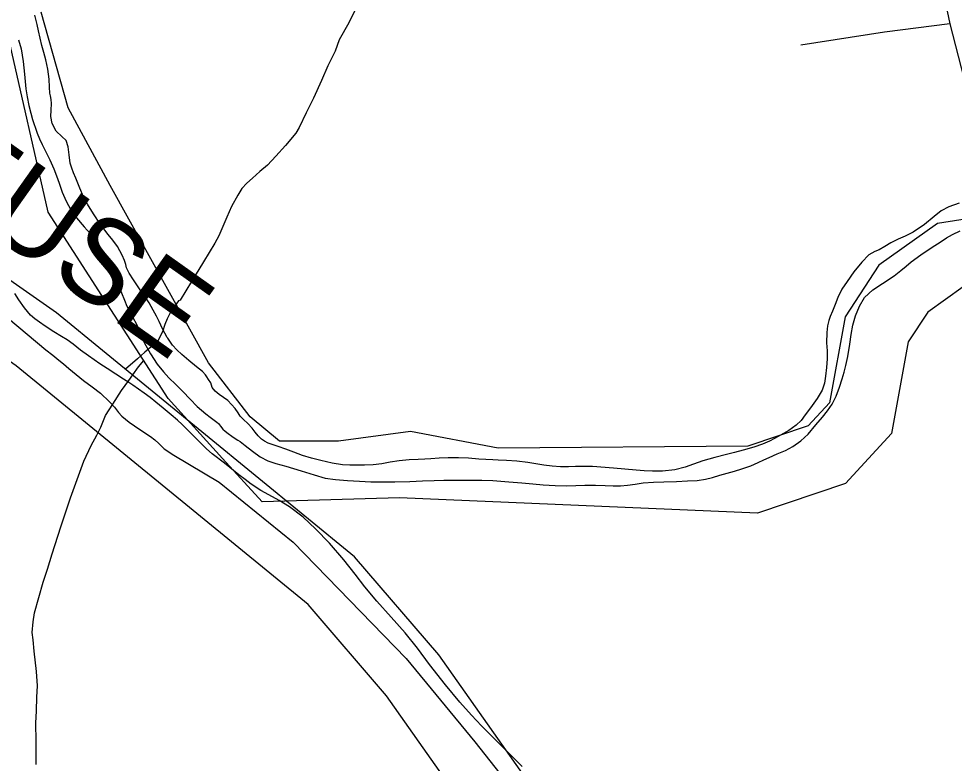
# Model space of a CAD drawing. Extents: x 2169602 to 2449496, y 721995 to 810662.
# Drawn here: x 2403865 to 2406174, y 774064 to 775901 of the extents above; entities that cross this region are included whole.
import ezdxf

# ---------------------------------------------------------------- set-up
doc = ezdxf.new("R2010")
doc.units = 0
doc.layers.add('Default', color=7, linetype='Continuous')

msp = doc.modelspace()

# ---------------------------------------------------------------- linework, layer by layer
at = {"layer": 'Default'}
for points in [[(2406060.4, 777252.2), (2406051.3, 777167), (2406028.1, 777039.3), (2406006.8, 776889.5), (2406004.2, 776804.4), (2406008.1, 776750.2), (2406028.1, 776657.2), (2406042.3, 776557.9), (2406060.4, 776462.3), (2406092, 776355.2), (2406101, 776304.9), (2406112.6, 776208.1), (2406132.7, 776081.6), (2406150.7, 775947.4), (2406163, 775888)], [(2406145.1, 772421.4), (2405909.7, 772825.6), (2405859.6, 772865.4), (2405579.3, 773372.5), (2404902.5, 774331.4), (2404694.3, 774573.5), (2403958.2, 775175.4), (2403518.8, 775482.3), (2403321.2, 775540.6), (2403116.9, 775508.6), (2402972.6, 775405.6), (2402889, 775278.5), (2402850.3, 775066.4), (2402797.7, 775009.2), (2402649, 774958.9), (2402032.8, 774954.5), (2401816.7, 774995), (2401639, 774971.7), (2401493.4, 774971.7), (2401420.7, 775031.6), (2401317.9, 775164.3), (2401075.2, 775602.4), (2400971.2, 775793.6), (2400904.8, 776030)], [(2406002, 772341.2), (2405783.5, 772716.4), (2405731.9, 772757.4), (2405440.1, 773285.3), (2404773, 774230.4), (2404579.3, 774455.6), (2403859.2, 775044.5), (2403446.8, 775332.5), (2403310.2, 775372.8), (2403180.7, 775352.5), (2403092.8, 775289.8), (2403044.4, 775216.2), (2403003.1, 774990.3), (2402890.1, 774867.2), (2402672.5, 774793.7), (2401788.9, 774832), (2401450.6, 774821.8), (2401352.2, 774928.8), (2401218.4, 775076.7), (2400922.4, 775536.7), (2400824.3, 775967.5)], [(2404211.7, 775153.6), (2404205.7, 775166.6), (2404197.5, 775182.2), (2404187, 775199.9), (2404177.2, 775214.9), (2404168.5, 775227.1), (2404159.7, 775239.5), (2404148.2, 775256.2), (2404137.7, 775273.2), (2404131.5, 775286.6), (2404129.5, 775294.3), (2404126.5, 775304.7), (2404121, 775317.4), (2404108.7, 775338.9), (2404097.2, 775354.4), (2404085.7, 775368.6), (2404067.5, 775393), (2404049.5, 775419.5), (2404034.7, 775443.2), (2404025.5, 775461.2), (2404016.2, 775482.6), (2404006.2, 775507.2), (2404000.7, 775520.6), (2403996, 775532.4), (2403992.7, 775544.7), (2403990.2, 775564.9), (2403987.7, 775584.9), (2403982.2, 775599.9), (2403971.5, 775610.5), (2403958, 775623.4), (2403947.5, 775641.9), (2403944.5, 775659.8), (2403945.5, 775675.2), (2403946, 775691.8), (2403945, 775701.6), (2403943.5, 775710.7), (2403942.5, 775717.4), (2403941.7, 775731.6), (2403940.7, 775751.6), (2403937.5, 775776.5), (2403932.5, 775799.6), (2403927.5, 775817.3), (2403922.5, 775834.8), (2403918, 775852.7), (2403914, 775870.9), (2403910.7, 775886), (2403908.5, 775896.3), (2403905.5, 775909.1)], [(2404211.7, 775153.6), (2404205.7, 775166.6), (2404197.5, 775182.2), (2404187, 775199.9), (2404177.2, 775214.9), (2404168.5, 775227.1), (2404159.7, 775239.5), (2404148.2, 775256.2), (2404137.7, 775273.2), (2404131.5, 775286.6), (2404129.5, 775294.3), (2404126.5, 775304.7), (2404121, 775317.4), (2404108.7, 775338.9), (2404097.2, 775354.4), (2404085.7, 775368.6), (2404067.5, 775393), (2404049.5, 775419.5), (2404034.7, 775443.2), (2404025.5, 775461.2), (2404016.2, 775482.6), (2404006.2, 775507.2), (2404000.7, 775520.6), (2403996, 775532.4), (2403992.7, 775544.7), (2403990.2, 775564.9), (2403987.7, 775584.9), (2403982.2, 775599.9), (2403971.5, 775610.5), (2403958, 775623.4), (2403947.5, 775641.9), (2403944.5, 775659.8), (2403945.5, 775675.2), (2403946, 775691.8), (2403945, 775701.6), (2403943.5, 775710.7), (2403942.5, 775717.4), (2403941.7, 775731.6), (2403940.7, 775751.6), (2403937.5, 775776.5), (2403932.5, 775799.6), (2403927.5, 775817.3), (2403922.5, 775834.8), (2403918, 775852.7), (2403914, 775870.9), (2403910.7, 775886), (2403908.5, 775896.3), (2403905.5, 775909.1)], [(2409161, 772308.5), (2408925.5, 772712.8), (2408875.4, 772752.6), (2408595.1, 773259.7), (2407918.3, 774218.5), (2407710.1, 774460.6), (2406974, 775062.6), (2406534.7, 775369.4), (2406337, 775427.8), (2406132.7, 775395.7), (2405988.4, 775292.7), (2405904.8, 775165.6), (2405866.1, 774953.6), (2405813.5, 774896.3), (2405664.8, 774846.1), (2405048.7, 774841.7), (2404832.6, 774882.2), (2404654.8, 774858.8), (2404509.3, 774858.8), (2404436.5, 774918.8), (2404333.7, 775051.5), (2404091.1, 775489.6), (2403987, 775680.8), (2403920.6, 775917.1)], [(2404693.8, 775918.9), (2404679.6, 775890.6), (2404656, 775848.8), (2404646, 775820.7), (2404628.3, 775784.4), (2404612.6, 775748.3), (2404593.1, 775704.5), (2404575, 775668.4), (2404557.6, 775632.1), (2404549.2, 775618.3), (2404523.4, 775588.1), (2404499.6, 775561.7), (2404479.7, 775539.6), (2404460, 775523.5), (2404442, 775507.5), (2404428, 775495.4), (2404415.9, 775481.5), (2404406.1, 775465.5), (2404390.5, 775437.5), (2404378.8, 775411.2), (2404358.9, 775365.2), (2404349.1, 775347.2), (2404321.4, 775301.1), (2404291.6, 775252.8), (2404263.6, 775206.8), (2404259.9, 775204.5), (2404239.8, 775176.7), (2404232, 775160.4), (2404225.8, 775146.4), (2404220.3, 775128.6), (2404208.6, 775106.4), (2404196.5, 775094.5), (2404176.8, 775078.4), (2404158.8, 775062), (2404128.7, 775036)], [(2406163, 775888), (2406001.7, 775867.4), (2405795.1, 775835.1)], [(2406163, 775888), (2406197.8, 775753.8)], [(2409017.8, 772228.4), (2408799.3, 772603.5), (2408747.7, 772644.5), (2408455.9, 773172.5), (2407788.9, 774117.5), (2407595.2, 774342.7), (2406875, 774931.7), (2406462.6, 775219.7), (2406326, 775260), (2406196.5, 775239.7), (2406108.7, 775177), (2406060.2, 775103.4), (2406019, 774877.5), (2405905.9, 774754.4), (2405688.3, 774680.8), (2404804.7, 774719.2), (2404466.4, 774709), (2404368, 774816), (2404234.3, 774963.9), (2403938.3, 775423.9), (2403840.1, 775854.6)], [(2403865.1, 775848.8), (2403871.2, 775826), (2403876.3, 775795.2), (2403879.8, 775763.8), (2403881.1, 775745.4), (2403882.7, 775727.6), (2403885.8, 775707.8), (2403890.5, 775686.6), (2403895.4, 775667.5), (2403899.7, 775651.8), (2403902.6, 775642.1), (2403906.5, 775630.5), (2403910.8, 775618.7), (2403916.7, 775604.4), (2403923.5, 775590.8), (2403930.7, 775575.9), (2403942, 775552.3), (2403951.8, 775530.6), (2403958.8, 775512.8), (2403964.9, 775494.8), (2403972.9, 775472.8), (2403982.1, 775450.8), (2403994, 775429.3), (2404008.2, 775409.6), (2404026.6, 775387.7), (2404034.4, 775379), (2404041.4, 775371.5), (2404046.3, 775367.4), (2404054.3, 775355.7), (2404063.6, 775334.2), (2404073.8, 775310.6), (2404085.9, 775287.4), (2404098.4, 775267.2), (2404110.5, 775244.7), (2404118.9, 775224.9), (2404126.3, 775206.2), (2404132.2, 775191.9), (2404138.8, 775179.7), (2404147.2, 775164.1)], [(2406186.2, 775446), (2406160.5, 775436.4), (2406142, 775426.9), (2406124.2, 775412.7), (2406100.7, 775393.2), (2406072.5, 775373.8), (2406053.2, 775364.2), (2406036, 775356.9), (2406018, 775348.2), (2406002.7, 775339.2), (2405988.5, 775330.8), (2405978.2, 775326.2), (2405963.7, 775318.1), (2405945.7, 775300.4), (2405926.5, 775276.3), (2405909.5, 775252.9), (2405897, 775233.6), (2405886.7, 775212.8), (2405880, 775196), (2405873.7, 775179.3), (2405868.2, 775166.1), (2405864.7, 775156.1), (2405861.7, 775143)], [(2406186.2, 775446), (2406160.5, 775436.4), (2406142, 775426.9), (2406124.2, 775412.7), (2406100.7, 775393.2), (2406072.5, 775373.8), (2406053.2, 775364.2), (2406036, 775356.9), (2406018, 775348.2), (2406002.7, 775339.2), (2405988.5, 775330.8), (2405978.2, 775326.2), (2405963.7, 775318.1), (2405945.7, 775300.4), (2405926.5, 775276.3), (2405909.5, 775252.9), (2405897, 775233.6), (2405886.7, 775212.8), (2405880, 775196), (2405873.7, 775179.3), (2405868.2, 775166.1), (2405864.7, 775156.1), (2405861.7, 775143)], [(2405952.9, 775212.8), (2405972.8, 775231.7), (2405997, 775247.6), (2406025.7, 775266.8), (2406041.9, 775279.4), (2406055.2, 775290.6), (2406067.7, 775301.1), (2406091.5, 775318.3), (2406117.1, 775335.2), (2406141.5, 775351), (2406154.7, 775359.9), (2406169.4, 775368.6), (2406188.7, 775377.4)], [(2404667.9, 774566.4), (2404631.9, 774606.8), (2404597.4, 774642.6), (2404567.7, 774671.1), (2404533.4, 774696.8), (2404507.7, 774712.4), (2404482.4, 774726.6), (2404462.7, 774737.1), (2404438.7, 774752.6), (2404423.9, 774764), (2404408.9, 774775.8), (2404372.9, 774804.3), (2404342.7, 774827.8), (2404328.9, 774840.1), (2404310.9, 774857.8), (2404286.2, 774882.3), (2404268.4, 774900.1), (2404257.4, 774910.3), (2404241.7, 774924), (2404221.7, 774940.4), (2404203.9, 774954.8), (2404189.9, 774966), (2404174.9, 774977.2), (2404160.7, 774987.3), (2404146.9, 774996.8), (2404136.9, 775003.6), (2404123.9, 775011.9), (2404105.4, 775023.6), (2404083.2, 775037.9), (2404065.4, 775049.5), (2404051.2, 775059.1), (2404037.2, 775069.1), (2404018.2, 775083.4), (2403999.4, 775097.8), (2403985.2, 775108.3), (2403971.2, 775117), (2403952.2, 775128.6), (2403930.4, 775142.6), (2403916.4, 775152), (2403904.7, 775160.4), (2403894.2, 775169.8), (2403879.2, 775187.9), (2403865.7, 775207.6), (2403855.7, 775223.3)], [(2404667.9, 774566.4), (2404631.9, 774606.8), (2404597.4, 774642.6), (2404567.7, 774671.1), (2404533.4, 774696.8), (2404507.7, 774712.4), (2404482.4, 774726.6), (2404462.7, 774737.1), (2404438.7, 774752.6), (2404423.9, 774764), (2404408.9, 774775.8), (2404372.9, 774804.3), (2404342.7, 774827.8), (2404328.9, 774840.1), (2404310.9, 774857.8), (2404286.2, 774882.3), (2404268.4, 774900.1), (2404257.4, 774910.3), (2404241.7, 774924), (2404221.7, 774940.4), (2404203.9, 774954.8), (2404189.9, 774966), (2404174.9, 774977.2), (2404160.7, 774987.3), (2404146.9, 774996.8), (2404136.9, 775003.6), (2404123.9, 775011.9), (2404105.4, 775023.6), (2404083.2, 775037.9), (2404065.4, 775049.5), (2404051.2, 775059.1), (2404037.2, 775069.1), (2404018.2, 775083.4), (2403999.4, 775097.8), (2403985.2, 775108.3), (2403971.2, 775117), (2403952.2, 775128.6), (2403930.4, 775142.6), (2403916.4, 775152), (2403904.7, 775160.4), (2403894.2, 775169.8), (2403879.2, 775187.9), (2403865.7, 775207.6), (2403855.7, 775223.3)], [(2404147.2, 775164.1), (2404155.8, 775147.6), (2404162.2, 775132.5), (2404168.3, 775117.7), (2404174.9, 775102.4), (2404190.5, 775074.5), (2404207.3, 775049), (2404222.5, 775029.3), (2404235.8, 775015.1), (2404252.8, 774998.5), (2404270, 774981.4), (2404288.3, 774962.6), (2404305.9, 774944.6), (2404327.5, 774925.9), (2404337.9, 774917.9), (2404347.5, 774910.8), (2404354.3, 774905.9), (2404358.2, 774902), (2404363.5, 774895.9), (2404369.3, 774888.7), (2404375.2, 774883.1), (2404382.2, 774877.2), (2404391, 774870.7), (2404399.4, 774865.3), (2404406.4, 774860.9), (2404411.5, 774857.9), (2404424.2, 774848), (2404442.1, 774833.7), (2404460.9, 774820), (2404480, 774810), (2404499.7, 774803.3), (2404524.3, 774796.8), (2404562.6, 774785.5), (2404594.8, 774775.3), (2404621.9, 774767.6), (2404646.7, 774763.8), (2404676.5, 774761.6), (2404706.2, 774760.1), (2404734.1, 774758.7), (2404761.8, 774758), (2404793.7, 774758.1), (2404830.2, 774759.3), (2404862, 774760.8), (2404890.5, 774762.1), (2404914.5, 774762.4), (2404966.4, 774762.4), (2404987.3, 774762.5), (2405008.4, 774762.4), (2405035.3, 774761.3), (2405075.1, 774758.7), (2405107.1, 774756.3), (2405134.3, 774753.6), (2405159.8, 774751.2), (2405189.3, 774749.2), (2405218.4, 774748.4), (2405240.1, 774749), (2405262.3, 774750), (2405288.5, 774750.4), (2405312.3, 774749.7), (2405332.2, 774748.5), (2405350.5, 774748.4), (2405368.1, 774750.2), (2405387, 774753), (2405406, 774755.7), (2405431.7, 774757.6), (2405457.7, 774758.2), (2405488.7, 774759.3), (2405516.1, 774760.5), (2405539.3, 774761.8), (2405560.4, 774764.8), (2405577.7, 774769.3), (2405595.9, 774774.7), (2405613.7, 774780.1), (2405631.6, 774784.9), (2405650, 774790.2), (2405671.8, 774798.1), (2405689.8, 774805.8), (2405704.2, 774812.5), (2405717.7, 774818.8), (2405737, 774827.1), (2405757.3, 774835.8), (2405776.1, 774845.6), (2405795.8, 774859.2), (2405813.7, 774876.3), (2405832.9, 774899.1), (2405848.7, 774918), (2405861.7, 774933.7), (2405872.7, 774949.9), (2405882.6, 774969.9), (2405890.8, 774991.7), (2405897.5, 775012.6), (2405902.3, 775028.5), (2405906.8, 775045.6), (2405911.5, 775067.3), (2405916.8, 775097.6), (2405920.1, 775121.7), (2405924.2, 775144.5), (2405930.8, 775168.2), (2405940.4, 775192), (2405952.9, 775212.8)], [(2403840.3, 775161.4), (2403932, 775083.9), (2403949.2, 775070.5), (2403964.2, 775058.7), (2403975.7, 775049.5), (2403989.2, 775037.9), (2404006.8, 775023.2), (2404025.5, 775008.4), (2404046.8, 774992.5), (2404067.3, 774976.7), (2404089.3, 774956), (2404101.4, 774942.2), (2404111.6, 774929.8), (2404119.4, 774920.4), (2404137.9, 774905.2), (2404164.1, 774887.8), (2404190.4, 774870.1), (2404201, 774861.9), (2404210.9, 774853.1), (2404221.3, 774843), (2404224.4, 774840.2), (2404248.4, 774824), (2404359.9, 774757.5), (2404542.8, 774609.9), (2404821.5, 774322.4), (2404990.7, 774116.8), (2405250.3, 773788.8)], [(2405859.2, 775101.5), (2405860.2, 775081.6), (2405860.7, 775061.7), (2405859, 775040.4), (2405856, 775019.1), (2405853.5, 775001.8), (2405848, 774984.2), (2405835.7, 774963.8), (2405819, 774940.7), (2405806.5, 774923.7), (2405796, 774909.9), (2405784, 774897.9), (2405765.5, 774885.1), (2405745.5, 774873.7), (2405730.5, 774865.2), (2405718.5, 774858.7), (2405701.2, 774851.6), (2405679.2, 774844), (2405653, 774836.1), (2405632.2, 774830.6), (2405612.2, 774825.6), (2405583.5, 774818.4), (2405554, 774810.1), (2405530.2, 774801.7), (2405510.2, 774794.3), (2405484.7, 774788.2), (2405454.2, 774784.9), (2405429.5, 774784.5), (2405408.5, 774785.5), (2405389.2, 774787.2), (2405333.2, 774792.4), (2405281.7, 774795.9), (2405239, 774796.4), (2405222.5, 774795.8), (2405202.5, 774795.8), (2405181.7, 774796.8), (2405161.2, 774799.3), (2405141.7, 774802.7), (2405121.5, 774806), (2405094.7, 774809.1), (2405069, 774811.1), (2405048.5, 774812), (2405035.2, 774812.5), (2405018.5, 774813.3), (2405000.7, 774814.4), (2404975.2, 774816.4), (2404951, 774818), (2404925.2, 774818), (2404903.2, 774816.6), (2404882.5, 774814.8), (2404867.5, 774814), (2404851.2, 774813.7), (2404828.5, 774812.7), (2404804.2, 774810.4), (2404782, 774806.7), (2404761.7, 774802.7), (2404740.2, 774800), (2404718.7, 774799.2), (2404698, 774799.4), (2404682.7, 774799.2), (2404664, 774800.4), (2404638.5, 774804.7), (2404611.2, 774810.8), (2404587.5, 774817.1), (2404566, 774823.7), (2404544.5, 774831.2), (2404524.7, 774838.6), (2404505.5, 774845.6), (2404488.5, 774851.1), (2404480.7, 774853.9), (2404472.2, 774858.3), (2404464.2, 774863.9), (2404456, 774872.2), (2404449, 774881.2), (2404441.7, 774890.7), (2404431, 774902.1), (2404420, 774912.4), (2404412.2, 774920.7), (2404406.5, 774928.6), (2404399.2, 774938.9), (2404390.7, 774949.4), (2404381, 774958.7), (2404371, 774966.5), (2404360.2, 774974.2), (2404350.5, 774982.1), (2404342.7, 774991.4), (2404339.5, 775002.6), (2404333.7, 775010.7), (2404329.2, 775017.6), (2404326.5, 775022.1), (2404318.7, 775030.4), (2404304.2, 775042), (2404285.2, 775057.3), (2404268, 775072.1), (2404255.2, 775083.6), (2404244.7, 775095.7), (2404233.5, 775112.5), (2404232, 775114.7), (2404220.5, 775135.7), (2404211.7, 775153.6)], [(2405859.2, 775101.5), (2405860.2, 775081.6), (2405860.7, 775061.7), (2405859, 775040.4), (2405856, 775019.1), (2405853.5, 775001.8), (2405848, 774984.2), (2405835.7, 774963.8), (2405819, 774940.7), (2405806.5, 774923.7), (2405796, 774909.9), (2405784, 774897.9), (2405765.5, 774885.1), (2405745.5, 774873.7), (2405730.5, 774865.2), (2405718.5, 774858.7), (2405701.2, 774851.6), (2405679.2, 774844), (2405653, 774836.1), (2405632.2, 774830.6), (2405612.2, 774825.6), (2405583.5, 774818.4), (2405554, 774810.1), (2405530.2, 774801.7), (2405510.2, 774794.3), (2405484.7, 774788.2), (2405454.2, 774784.9), (2405429.5, 774784.5), (2405408.5, 774785.5), (2405389.2, 774787.2), (2405333.2, 774792.4), (2405281.7, 774795.9), (2405239, 774796.4), (2405222.5, 774795.8), (2405202.5, 774795.8), (2405181.7, 774796.8), (2405161.2, 774799.3), (2405141.7, 774802.7), (2405121.5, 774806), (2405094.7, 774809.1), (2405069, 774811.1), (2405048.5, 774812), (2405035.2, 774812.5), (2405018.5, 774813.3), (2405000.7, 774814.4), (2404975.2, 774816.4), (2404951, 774818), (2404925.2, 774818), (2404903.2, 774816.6), (2404882.5, 774814.8), (2404867.5, 774814), (2404851.2, 774813.7), (2404828.5, 774812.7), (2404804.2, 774810.4), (2404782, 774806.7), (2404761.7, 774802.7), (2404740.2, 774800), (2404718.7, 774799.2), (2404698, 774799.4), (2404682.7, 774799.2), (2404664, 774800.4), (2404638.5, 774804.7), (2404611.2, 774810.8), (2404587.5, 774817.1), (2404566, 774823.7), (2404544.5, 774831.2), (2404524.7, 774838.6), (2404505.5, 774845.6), (2404488.5, 774851.1), (2404480.7, 774853.9), (2404472.2, 774858.3), (2404464.2, 774863.9), (2404456, 774872.2), (2404449, 774881.2), (2404441.7, 774890.7), (2404431, 774902.1), (2404420, 774912.4), (2404412.2, 774920.7), (2404406.5, 774928.6), (2404399.2, 774938.9), (2404390.7, 774949.4), (2404381, 774958.7), (2404371, 774966.5), (2404360.2, 774974.2), (2404350.5, 774982.1), (2404342.7, 774991.4), (2404339.5, 775002.6), (2404333.7, 775010.7), (2404329.2, 775017.6), (2404326.5, 775022.1), (2404318.7, 775030.4), (2404304.2, 775042), (2404285.2, 775057.3), (2404268, 775072.1), (2404255.2, 775083.6), (2404244.7, 775095.7), (2404233.5, 775112.5), (2404232, 775114.7), (2404220.5, 775135.7), (2404211.7, 775153.6)], [(2405861.7, 775143), (2405859.7, 775126.5), (2405859.2, 775101.5)], [(2405861.7, 775143), (2405859.7, 775126.5), (2405859.2, 775101.5)], [(2403908.3, 774061.1), (2403908.3, 774119.1), (2403907.9, 774163), (2403909.6, 774193.2), (2403909.8, 774227.2), (2403911.4, 774254.9), (2403909.4, 774290.9), (2403903.2, 774341), (2403900.9, 774368.8), (2403898.5, 774387.1), (2403900.7, 774413.1), (2403904.4, 774434.9), (2403926, 774511.1), (2403936, 774543.2), (2403947.9, 774581.2), (2403969, 774647.4), (2403993, 774719.2), (2404012.5, 774773.4), (2404026.2, 774809.5), (2404044.1, 774847.7), (2404058.2, 774873.6), (2404067.9, 774893.6), (2404079.8, 774921.9), (2404097.2, 774950.1), (2404119.1, 774984), (2404137.2, 775008.1), (2404147, 775022), (2404161.2, 775042.2), (2404174.1, 775057.5)], [(2405107.4, 774056.4), (2405053.4, 774110.8), (2405007.7, 774156.4), (2404982.7, 774182.6), (2404953.9, 774215.3), (2404918.9, 774257.6), (2404879.4, 774307.9), (2404849.2, 774348.1), (2404818.7, 774386.3), (2404784.4, 774424.9), (2404748.9, 774464.1), (2404719.4, 774499.1), (2404695.9, 774530.4), (2404667.9, 774566.4)], [(2405107.4, 774056.4), (2405053.4, 774110.8), (2405007.7, 774156.4), (2404982.7, 774182.6), (2404953.9, 774215.3), (2404918.9, 774257.6), (2404879.4, 774307.9), (2404849.2, 774348.1), (2404818.7, 774386.3), (2404784.4, 774424.9), (2404748.9, 774464.1), (2404719.4, 774499.1), (2404695.9, 774530.4), (2404667.9, 774566.4)]]:
    msp.add_lwpolyline(points, dxfattribs=at)

# ---------------------------------------------------------------- texts
msp.add_text('NEUSE', height=210, rotation=324.6862, dxfattribs=at).set_placement((2403452.8, 775614.3))

doc.saveas('drawing.dxf')
